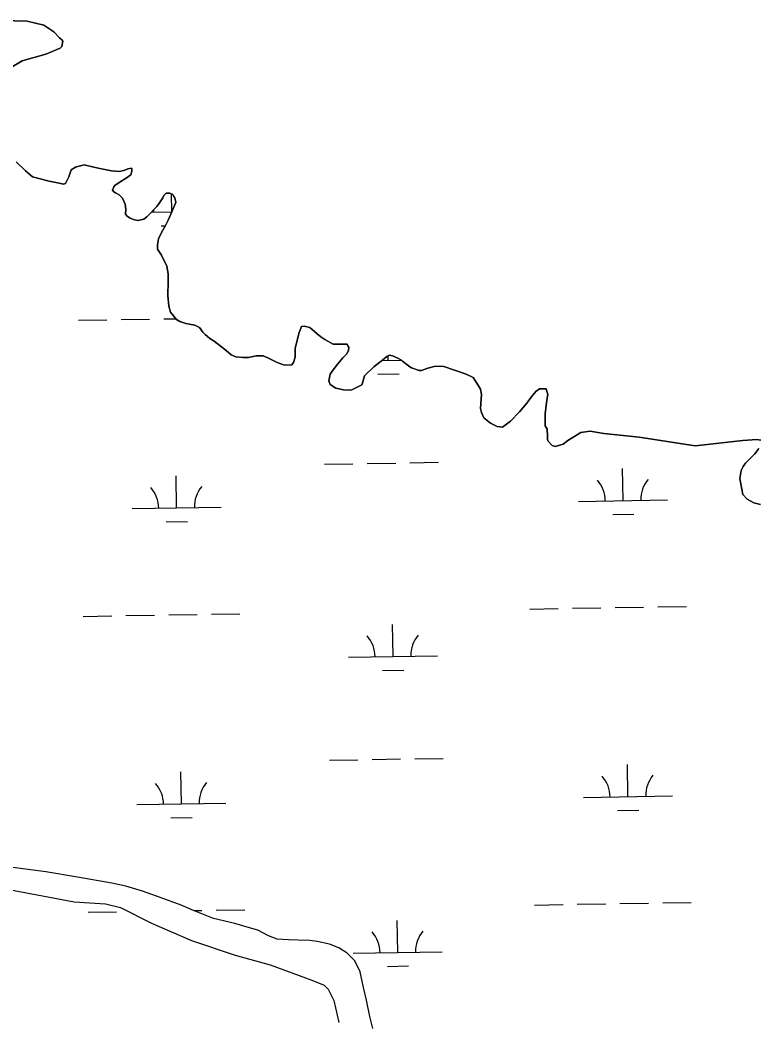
# Model space of a CAD drawing. Extents: x 3855477 to 3893699, y 299188 to 325115.
# Drawn here: x 3862529 to 3863358, y 321320 to 322445 of the extents above; entities that cross this region are included whole.
import ezdxf

# ---------------------------------------------------------------- set-up
doc = ezdxf.new("R2010")
doc.units = 0
doc.layers.add('V-TOPO-SHOR', color=7, linetype='Continuous')
doc.layers.add('V-WETL-SWMP', color=7, linetype='Continuous')

msp = doc.modelspace()

# ---------------------------------------------------------------- linework, layer by layer
at = {"layer": 'V-TOPO-SHOR'}
for points in [[(3862514.2, 322389.7), (3862531.4, 322399.5), (3862558, 322407.2), (3862574.1, 322413.8), (3862575.7, 322415.9), (3862576.8, 322421.6), (3862575.8, 322423.2), (3862573.2, 322425.3), (3862567, 322432.1), (3862555.6, 322439.9), (3862536.9, 322444.2), (3862493.7, 322445.5)], [(3862701.7, 322247.2), (3862700.7, 322249.3), (3862697.1, 322250.9), (3862692.9, 322250.9), (3862690.3, 322248.3), (3862689.2, 322245.7), (3862685.6, 322240), (3862682.4, 322235.9), (3862671.4, 322224.5), (3862667.8, 322221.9), (3862661.5, 322220.4), (3862657.4, 322220.9), (3862652.7, 322223), (3862649.1, 322225.1), (3862647.5, 322227.2), (3862647.6, 322232.9), (3862647.1, 322238.7), (3862644, 322245.5), (3862640.4, 322249.1), (3862636.2, 322251.2), (3862634.1, 322252.3), (3862632.6, 322254.4), (3862634.2, 322258), (3862635.2, 322259.5), (3862641.5, 322263.7), (3862648.3, 322267.8), (3862653.5, 322271.4), (3862654.6, 322275.6), (3862654.6, 322278.7), (3862654.1, 322279.2), (3862649.9, 322278.2), (3862646.8, 322276.6), (3862640.5, 322275.1), (3862631.7, 322276.2), (3862616.6, 322278.9), (3862610.4, 322280.5), (3862601, 322282.6), (3862591.1, 322280.1), (3862586.4, 322277), (3862583.8, 322269.2), (3862580.1, 322261.9), (3862577.5, 322260.9), (3862572.8, 322262), (3862561.4, 322264.6), (3862542.7, 322269.4), (3862534.9, 322276.2), (3862524.6, 322286.1)], [(3863071.2, 321988.1), (3863065, 321988.6), (3863057.7, 321992.3), (3863049.9, 321998.6), (3863047.4, 322004.3), (3863046.4, 322009), (3863046.9, 322019.9), (3863047.5, 322024.6), (3863046.5, 322030.8), (3863043.9, 322034.5), (3863038.2, 322043.9), (3863030.4, 322047.6), (3863005, 322056), (3862995.6, 322056.6), (3862987.3, 322054.1), (3862980, 322051.5), (3862977.4, 322051.5), (3862968.6, 322054.7), (3862967, 322055.7), (3862963.4, 322058.3), (3862958.7, 322062), (3862957.7, 322063.1), (3862953.5, 322065.7), (3862947.3, 322068.3), (3862943.7, 322068.9), (3862941.1, 322067.3), (3862936.4, 322063.7), (3862926.4, 322055.9), (3862916, 322045.6), (3862913.3, 322036.2), (3862912.8, 322035.7), (3862901.9, 322030.1), (3862898.2, 322029.6), (3862892.5, 322030.1), (3862883.7, 322031.7), (3862877.4, 322035.9), (3862875.9, 322040.1), (3862877.5, 322047.4), (3862879.6, 322051), (3862885.9, 322059.3), (3862891.7, 322066), (3862895.8, 322070.1), (3862897.9, 322074.3), (3862898.5, 322077.9), (3862897.4, 322079.5), (3862896.4, 322081.1), (3862891.2, 322081.1), (3862888.6, 322081.1), (3862880.8, 322081.2), (3862871.5, 322086.4), (3862866.8, 322089.6), (3862862.7, 322092.7), (3862854.4, 322100), (3862848.2, 322101.6), (3862845, 322101.1), (3862842.4, 322094.4), (3862838.1, 322076.7), (3862838.1, 322066.8), (3862836, 322060.6), (3862834.4, 322058), (3862826.1, 322057.5), (3862817.8, 322060.7), (3862807.4, 322065.9), (3862802.2, 322068.1), (3862798.6, 322068.1), (3862794.4, 322068.1), (3862785.5, 322066.1), (3862779.3, 322066.1), (3862771.5, 322067.2), (3862766.3, 322069.3), (3862760.6, 322074), (3862755.4, 322078.2), (3862747.1, 322084.5), (3862742, 322087.6), (3862736.8, 322092.3), (3862734.2, 322094.9), (3862730.6, 322099.8), (3862725.4, 322102.5), (3862719.2, 322103.6), (3862715, 322104.6), (3862708.3, 322106.7), (3862704.6, 322108.8), (3862697.9, 322117.2), (3862695.9, 322124), (3862694.9, 322136.1), (3862695.5, 322151.5), (3862695.5, 322160.2), (3862694, 322168.9), (3862687.9, 322181.2), (3862683.2, 322188), (3862683.2, 322192.7), (3862684.3, 322199.5), (3862688, 322206.7), (3862692.2, 322214.5), (3862695.3, 322220.7), (3862698.5, 322227.5), (3862703.8, 322240.4), (3862702.8, 322245.7), (3862701.7, 322247.2)], [(3863361.4, 321973.5), (3863356.7, 321974), (3863341.1, 321973.1), (3863287.5, 321967.1), (3863224.6, 321976.8), (3863185.1, 321980.7), (3863169.5, 321983.4), (3863159.1, 321981.9), (3863144.5, 321973.1), (3863139.2, 321969), (3863130.4, 321966.4), (3863126.8, 321967.5), (3863122.1, 321972.7), (3863121.6, 321974.3), (3863121.6, 321977.9), (3863121.1, 321985.7), (3863119.1, 321989.4), (3863119.1, 322002.9), (3863120.8, 322018.5), (3863121.9, 322024.7), (3863120.3, 322031), (3863112.5, 322031), (3863108.4, 322027.9), (3863103.1, 322021.7), (3863098.4, 322015), (3863090, 322005.1), (3863080.1, 321994.8), (3863075.4, 321991.2), (3863071.2, 321988.1)], [(3863361, 321901.2), (3863353.7, 321902.8), (3863345.9, 321907), (3863341.3, 321912.2), (3863337.7, 321930.4), (3863339.3, 321939.3), (3863341.5, 321943.9), (3863344.1, 321947.6), (3863354.5, 321957.9), (3863359.2, 321964.1)], [(3862925.5, 321312.2), (3862922, 321325.7), (3862918.1, 321344), (3862915, 321358.3), (3862911.1, 321375.9), (3862905.2, 321388.2), (3862896.5, 321397), (3862887, 321403), (3862876.7, 321407.1), (3862862.8, 321409.9), (3862854.5, 321411.2), (3862841.3, 321411.6), (3862830.6, 321411.7), (3862817.9, 321412.6), (3862808, 321416.2), (3862796.1, 321422.6), (3862786.9, 321425.5), (3862770.3, 321430.3), (3862746.4, 321436), (3862723.8, 321444.9), (3862709.9, 321450.9), (3862687.3, 321459), (3862666.6, 321466.7), (3862647.6, 321472.3), (3862632.1, 321475.6), (3862593.6, 321482.2), (3862557.8, 321488.3), (3862520.8, 321493.3)], [(3862500.1, 321471.4), (3862589.5, 321454.7), (3862625, 321452.4), (3862641.8, 321448.1), (3862676.7, 321430.7), (3862721.6, 321411.1), (3862770.7, 321394.6), (3862809.9, 321383.9), (3862856.9, 321366.4), (3862870.5, 321361.1), (3862875.2, 321356.3), (3862881.4, 321343.7), (3862887, 321319.1)]]:
    msp.add_lwpolyline(points, dxfattribs=at)
at = {"layer": 'V-WETL-SWMP'}
for p, q in [((3862699.3, 322229.9), (3862699, 322250)), ((3862676.3, 322229.5), (3862699.5, 322229.9)), ((3862687.6, 322214.2), (3862692.1, 322214.3)), ((3862594.5, 322108.1), (3862626.5, 322108.6)), ((3862642.5, 322108.9), (3862674.5, 322109.4)), ((3862690.5, 322109.6), (3862703.8, 322109.9)), ((3862935.3, 322062.9), (3862957.4, 322063.2)), ((3862942.6, 322063), (3862942.5, 322068.1)), ((3862930.8, 322047.4), (3862954.8, 322047.8)), ((3862967, 321947.9), (3862999, 321948.5)), ((3862871, 321946.4), (3862903, 321946.9)), ((3862919, 321947.2), (3862951, 321947.7)), ((3863206.6, 321905.4), (3863206, 321941.4)), ((3862704.8, 321897.2), (3862704.2, 321933.2)), ((3863156.6, 321904.6), (3863256.6, 321906.2)), ((3862654.8, 321896.4), (3862754.8, 321898.1)), ((3862693, 321881.6), (3862717, 321882)), ((3863194.9, 321889.8), (3863218.8, 321890.2)), ((3863101.7, 321783.6), (3863133.7, 321784.1)), ((3863149.7, 321784.4), (3863181.7, 321784.9)), ((3863197.7, 321785.2), (3863229.7, 321785.7)), ((3863245.7, 321786), (3863277.7, 321786.5)), ((3862599.9, 321775.4), (3862631.9, 321776)), ((3862647.9, 321776.2), (3862679.9, 321776.7)), ((3862695.9, 321777), (3862727.9, 321777.5)), ((3862743.9, 321777.8), (3862775.9, 321778.3)), ((3862948, 321730.4), (3862947.4, 321766.4)), ((3862898, 321729.5), (3862998, 321731.2)), ((3862936.2, 321714.7), (3862960.2, 321715.1)), ((3862876.5, 321613.8), (3862908.5, 321614.3)), ((3862924.5, 321614.5), (3862956.5, 321615.1)), ((3862972.4, 321615.3), (3863004.4, 321615.8)), ((3862710.2, 321564.6), (3862709.6, 321600.6)), ((3863212, 321572.8), (3863211.4, 321608.8)), ((3862660.2, 321563.8), (3862760.2, 321565.4)), ((3863162, 321572), (3863262, 321573.6)), ((3863200.3, 321557.2), (3863224.3, 321557.5)), ((3862698.4, 321549), (3862722.4, 321549.4)), ((3863203.1, 321452.6), (3863235.1, 321453.1)), ((3863251.1, 321453.3), (3863283.1, 321453.9)), ((3862605.3, 321442.8), (3862637.3, 321443.3)), ((3862724.1, 321444.7), (3862733.3, 321444.9)), ((3862749.3, 321445.2), (3862781.3, 321445.7)), ((3863107.1, 321451), (3863139.1, 321451.5)), ((3863155.1, 321451.8), (3863187.1, 321452.3)), ((3862953.4, 321397.7), (3862952.8, 321433.7)), ((3862903.4, 321396.9), (3863003.4, 321398.5)), ((3862941.7, 321382.1), (3862965.6, 321382.5))]:
    msp.add_line(p, q, dxfattribs=at)
for points in [[(3862493.7, 322445.5), (3862536.9, 322444.2), (3862555.6, 322439.9), (3862567, 322432.1), (3862573.2, 322425.3), (3862575.8, 322423.2), (3862576.8, 322421.6), (3862575.7, 322415.9), (3862574.1, 322413.8), (3862558, 322407.2), (3862531.4, 322399.5), (3862514.2, 322389.7)], [(3862524.6, 322286.1), (3862534.9, 322276.2)], [(3862534.9, 322276.2), (3862542.7, 322269.4), (3862561.4, 322264.6), (3862572.8, 322262), (3862577.5, 322260.9), (3862580.1, 322261.9), (3862583.8, 322269.2), (3862586.4, 322277), (3862591.1, 322280.1), (3862601, 322282.6), (3862610.4, 322280.5), (3862616.6, 322278.9), (3862631.7, 322276.2), (3862640.5, 322275.1), (3862646.8, 322276.6), (3862649.9, 322278.2), (3862654, 322279.2), (3862654.6, 322278.7), (3862654.5, 322275.6), (3862653.5, 322271.4), (3862648.3, 322267.8), (3862641.5, 322263.7), (3862635.2, 322259.5), (3862634.2, 322258), (3862632.6, 322254.4), (3862634.1, 322252.3), (3862636.2, 322251.2), (3862640.4, 322249.1), (3862644, 322245.5), (3862647.1, 322238.7), (3862647.6, 322232.9), (3862647.5, 322227.2), (3862649.1, 322225.1), (3862652.7, 322223), (3862657.4, 322220.9), (3862661.5, 322220.4), (3862667.8, 322221.9), (3862671.4, 322224.5), (3862682.4, 322235.9), (3862685.6, 322240), (3862689.2, 322245.7), (3862690.3, 322248.3), (3862692.9, 322250.9), (3862697.1, 322250.9), (3862700.7, 322249.3), (3862701.7, 322247.2), (3862702.8, 322245.7), (3862703.8, 322240.4), (3862698.5, 322227.5), (3862695.3, 322220.7), (3862692.2, 322214.5), (3862688, 322206.7), (3862684.3, 322199.5), (3862683.2, 322192.7), (3862683.2, 322188), (3862687.9, 322181.2), (3862694, 322168.9), (3862695.5, 322160.2), (3862695.5, 322151.5), (3862694.9, 322136.1), (3862695.9, 322124), (3862697.9, 322117.2), (3862704.6, 322108.8), (3862708.3, 322106.7), (3862715, 322104.6), (3862719.2, 322103.6), (3862725.4, 322102.5), (3862730.6, 322099.8), (3862734.2, 322094.9), (3862736.8, 322092.3), (3862742, 322087.6), (3862747.1, 322084.5), (3862755.4, 322078.2), (3862760.6, 322074), (3862766.3, 322069.3), (3862771.5, 322067.2), (3862779.3, 322066.1), (3862785.5, 322066.1), (3862794.4, 322068.1), (3862798.6, 322068.1), (3862802.2, 322068.1), (3862807.4, 322065.9), (3862817.8, 322060.7), (3862826.1, 322057.5), (3862834.4, 322058), (3862836, 322060.6), (3862838.1, 322066.8), (3862838.1, 322076.7), (3862842.4, 322094.4), (3862845, 322101.1), (3862848.2, 322101.6), (3862854.4, 322100), (3862862.7, 322092.7), (3862866.8, 322089.6), (3862871.5, 322086.4), (3862880.8, 322081.2), (3862888.6, 322081.1), (3862891.2, 322081.1), (3862896.4, 322081.1), (3862897.4, 322079.5), (3862898.5, 322077.9)], [(3862898.5, 322077.9), (3862897.9, 322074.3), (3862895.8, 322070.1), (3862891.7, 322066), (3862885.9, 322059.3), (3862879.6, 322051), (3862877.5, 322047.4), (3862875.9, 322040.1), (3862877.4, 322035.9), (3862883.7, 322031.7), (3862892.5, 322030.1), (3862898.2, 322029.6), (3862901.9, 322030.1), (3862912.8, 322035.7), (3862913.3, 322036.2), (3862916, 322045.6), (3862926.4, 322055.9), (3862936.4, 322063.7), (3862941.1, 322067.3), (3862943.7, 322068.9), (3862947.3, 322068.3), (3862953.6, 322065.7), (3862957.7, 322063.1), (3862958.7, 322062), (3862963.4, 322058.3), (3862967, 322055.7), (3862968.6, 322054.7), (3862977.4, 322051.5), (3862980, 322051.5), (3862987.3, 322054.1), (3862995.6, 322056.6), (3863005, 322056), (3863030.4, 322047.6), (3863038.2, 322043.9), (3863043.9, 322034.5), (3863046.5, 322030.8), (3863047.5, 322024.6), (3863046.9, 322019.9), (3863046.4, 322009), (3863047.4, 322004.3), (3863049.9, 321998.6), (3863057.7, 321992.3), (3863065, 321988.6), (3863071.2, 321988.1), (3863075.4, 321991.2), (3863080.1, 321994.8), (3863090, 322005.1), (3863098.4, 322015), (3863103.1, 322021.7), (3863108.4, 322027.9), (3863112.5, 322031), (3863120.3, 322031), (3863121.9, 322024.7), (3863120.8, 322018.5), (3863119.1, 322002.9), (3863119.1, 321989.4), (3863121.1, 321985.7), (3863121.6, 321977.9), (3863121.6, 321974.3), (3863122.1, 321972.7), (3863126.8, 321967.5), (3863130.4, 321966.4), (3863139.2, 321969), (3863144.5, 321973.1), (3863159.1, 321981.9), (3863169.5, 321983.4), (3863185.1, 321980.7), (3863224.6, 321976.8), (3863287.5, 321967.1), (3863341.1, 321973.1), (3863356.7, 321974), (3863361.4, 321973.5)], [(3863359.2, 321964.1), (3863354.5, 321957.9), (3863344.1, 321947.6), (3863341.5, 321943.9), (3863339.3, 321939.3), (3863337.7, 321930.4), (3863341.3, 321912.2), (3863345.9, 321907), (3863353.7, 321902.8), (3863361, 321901.2)], [(3862925.5, 321312.2), (3862922, 321325.7), (3862918.1, 321344), (3862915, 321358.3), (3862911.1, 321375.9), (3862905.2, 321388.2), (3862896.5, 321397), (3862887, 321403), (3862876.7, 321407.1), (3862862.8, 321409.9), (3862854.5, 321411.2), (3862841.3, 321411.6), (3862830.6, 321411.7), (3862817.9, 321412.6), (3862808, 321416.2), (3862796.1, 321422.6), (3862786.9, 321425.5), (3862770.3, 321430.3), (3862746.4, 321436), (3862723.8, 321444.9), (3862709.9, 321450.9), (3862687.3, 321459), (3862666.6, 321466.7), (3862647.6, 321472.3), (3862632.1, 321475.6), (3862593.6, 321482.2), (3862557.8, 321488.3), (3862520.8, 321493.3)], [(3862500.1, 321471.4), (3862589.5, 321454.7), (3862625, 321452.4), (3862641.8, 321448.1), (3862676.7, 321430.7), (3862721.6, 321411.1), (3862770.7, 321394.6), (3862809.9, 321383.9), (3862856.9, 321366.4), (3862870.5, 321361.1), (3862875.2, 321356.3), (3862881.4, 321343.7), (3862887, 321319.1)]]:
    msp.add_lwpolyline(points, dxfattribs=at)
for centre, start, end in [((3862644.1, 322229.4), 0.1615, 5.0454), ((3863151.4, 321905), 0.1615, 41.7052), ((3863261.8, 321906.8), 140.1615, 181.7052), ((3862649.5, 321896.8), 0.1615, 41.7052), ((3862760, 321898.6), 140.1615, 181.7052), ((3862892.7, 321729.9), 0.1615, 41.7052), ((3863003.2, 321731.7), 140.1615, 181.7052), ((3862654.9, 321564.2), 0.1615, 41.7052), ((3862765.4, 321566), 140.1615, 181.7052), ((3863156.8, 321572.4), 0.1615, 41.7052), ((3863267.2, 321574.2), 140.1615, 181.7052), ((3862898.2, 321397.3), 0.1615, 41.7052), ((3863008.6, 321399.1), 140.1615, 181.7052)]:
    msp.add_arc(centre, 35.2, start, end, dxfattribs=at)

doc.saveas('drawing.dxf')
